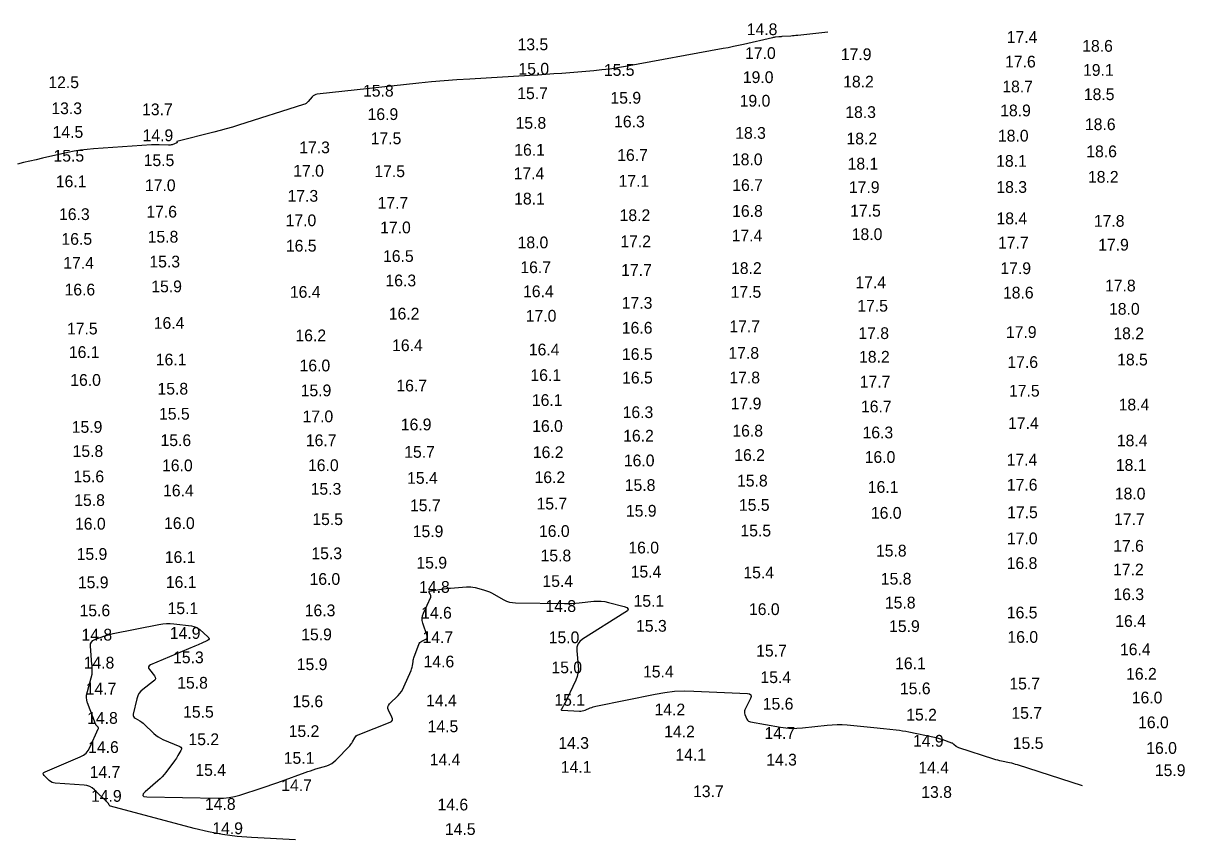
# Model space of a CAD drawing. Extents: x 988130 to 1132882, y 654656 to 841453.
# Drawn here: x 1032633.6 to 1033127.2, y 815822 to 816169.1 of the extents above; entities that cross this region are included whole.
import ezdxf

# ---------------------------------------------------------------- set-up
doc = ezdxf.new("R2010")
doc.units = 0
doc.layers.add('V-TOPO-MAJR', color=7, linetype='Continuous')
doc.layers.add('V-TOPO-SOUN', color=7, linetype='Continuous')

msp = doc.modelspace()

# ---------------------------------------------------------------- linework, layer by layer
at = {"layer": 'V-TOPO-MAJR'}
for points in [[(1032975.52, 816165.29), (1032962.7, 816163.94), (1032961.97, 816163.87), (1032961.23, 816163.8), (1032960.49, 816163.74), (1032959.75, 816163.68), (1032955.97, 816163.4), (1032955.64, 816163.38), (1032955.31, 816163.35), (1032954.98, 816163.32), (1032954.65, 816163.3), (1032953.33, 816163.18), (1032953, 816163.14), (1032952.67, 816163.1), (1032952.34, 816163.04), (1032952.02, 816162.97), (1032939.7, 816160.1), (1032937.54, 816159.61), (1032935.37, 816159.15), (1032933.2, 816158.71), (1032931.02, 816158.3), (1032889.54, 816150.69), (1032886.19, 816150.12), (1032882.83, 816149.63), (1032879.45, 816149.23), (1032876.07, 816148.91), (1032862.51, 816147.8), (1032859.12, 816147.54), (1032855.73, 816147.29), (1032852.33, 816147.06), (1032848.94, 816146.86), (1032823.33, 816145.38), (1032817.93, 816145.04), (1032812.54, 816144.63), (1032807.15, 816144.15), (1032801.77, 816143.6), (1032758.55, 816138.92), (1032757.94, 816138.79), (1032757.39, 816138.57), (1032756.88, 816138.24), (1032756.44, 816137.8), (1032754.76, 816135.86), (1032754.32, 816135.41), (1032753.83, 816135.03), (1032753.29, 816134.73), (1032752.7, 816134.5), (1032725.11, 816125.79), (1032722.51, 816124.99), (1032719.9, 816124.23), (1032717.27, 816123.5), (1032714.64, 816122.8), (1032698.94, 816118.79), (1032698.89, 816118.77), (1032698.86, 816118.73), (1032698.85, 816118.69), (1032698.87, 816118.63), (1032699.01, 816118.38), (1032699.03, 816118.32), (1032699.03, 816118.27), (1032699, 816118.23), (1032698.94, 816118.2), (1032696.85, 816117.47), (1032696.48, 816117.35), (1032696.1, 816117.28), (1032695.71, 816117.24), (1032695.32, 816117.24), (1032691.32, 816117.44), (1032690.52, 816117.47), (1032689.72, 816117.47), (1032688.92, 816117.45), (1032688.12, 816117.41), (1032663.47, 816115.7), (1032660.73, 816115.46), (1032658.01, 816115.12), (1032655.3, 816114.66), (1032652.61, 816114.11), (1032641.87, 816111.68), (1032639.18, 816111.07), (1032636.5, 816110.46), (1032633.81, 816109.86), (1032631.13, 816109.26)], [(1032749.29, 815821.97), (1032730.63, 815822.93), (1032724.47, 815823.41), (1032718.36, 815824.2), (1032712.3, 815825.32), (1032706.29, 815826.76), (1032670.78, 815836.23), (1032670.6, 815836.3), (1032670.45, 815836.39), (1032670.31, 815836.52), (1032670.2, 815836.67), (1032669.81, 815837.35), (1032669.7, 815837.52), (1032669.59, 815837.68), (1032669.46, 815837.83), (1032669.33, 815837.97), (1032663.96, 815843.18), (1032662.97, 815843.99), (1032661.89, 815844.59), (1032660.72, 815844.99), (1032659.46, 815845.18), (1032647.25, 815846.01), (1032646.53, 815846.12), (1032645.86, 815846.35), (1032645.25, 815846.7), (1032644.69, 815847.17), (1032642.57, 815849.29), (1032642.19, 815849.79), (1032642.12, 815850.22), (1032642.35, 815850.6), (1032642.89, 815850.92), (1032657.89, 815857.22), (1032659.2, 815857.91), (1032660.32, 815858.8), (1032661.24, 815859.89), (1032661.96, 815861.19), (1032665.53, 815869.13), (1032665.59, 815869.33), (1032665.59, 815869.52), (1032665.53, 815869.7), (1032665.41, 815869.86), (1032664.8, 815870.51), (1032664.66, 815870.68), (1032664.53, 815870.86), (1032664.43, 815871.05), (1032664.34, 815871.25), (1032660.95, 815880.25), (1032660.86, 815880.51), (1032660.78, 815880.78), (1032660.72, 815881.04), (1032660.67, 815881.31), (1032660.51, 815882.4), (1032660.48, 815882.68), (1032660.48, 815882.95), (1032660.51, 815883.22), (1032660.56, 815883.48), (1032662.89, 815892.41), (1032662.93, 815892.58), (1032662.95, 815892.75), (1032662.96, 815892.93), (1032662.95, 815893.1), (1032662.91, 815893.8), (1032662.89, 815893.98), (1032662.89, 815894.15), (1032662.88, 815894.33), (1032662.88, 815894.5), (1032662.87, 815895.58), (1032662.87, 815895.82), (1032662.86, 815896.05), (1032662.85, 815896.29), (1032662.83, 815896.53), (1032662.23, 815904.3), (1032662.28, 815905.25), (1032662.59, 815906.03), (1032663.17, 815906.64), (1032664.01, 815907.09), (1032667.91, 815908.52), (1032668.88, 815908.86), (1032669.87, 815909.16), (1032670.88, 815909.42), (1032671.89, 815909.65), (1032691.31, 815913.53), (1032692.88, 815913.78), (1032694.45, 815913.9), (1032696.03, 815913.9), (1032697.61, 815913.78), (1032705.11, 815912.88), (1032706.08, 815912.69), (1032706.99, 815912.37), (1032707.84, 815911.91), (1032708.63, 815911.31), (1032712.08, 815908.28), (1032712.48, 815907.82), (1032712.57, 815907.4), (1032712.37, 815907.02), (1032711.86, 815906.69), (1032709.24, 815905.42), (1032708.59, 815905.11), (1032707.93, 815904.81), (1032707.26, 815904.51), (1032706.59, 815904.23), (1032687.75, 815896.32), (1032687.13, 815895.95), (1032686.84, 815895.5), (1032686.87, 815894.96), (1032687.24, 815894.34), (1032689.35, 815891.69), (1032689.73, 815891.04), (1032689.81, 815890.44), (1032689.58, 815889.87), (1032689.05, 815889.34), (1032684.44, 815885.88), (1032683.54, 815885.08), (1032682.81, 815884.15), (1032682.26, 815883.12), (1032681.9, 815881.96), (1032680.38, 815875.37), (1032680.33, 815874.85), (1032680.44, 815874.39), (1032680.7, 815874.01), (1032681.12, 815873.69), (1032683.12, 815872.57), (1032683.61, 815872.27), (1032684.07, 815871.95), (1032684.52, 815871.59), (1032684.94, 815871.21), (1032689.14, 815867.15), (1032690.01, 815866.39), (1032690.93, 815865.71), (1032691.92, 815865.13), (1032692.96, 815864.63), (1032700.11, 815861.59), (1032700.59, 815861.3), (1032700.84, 815860.94), (1032700.86, 815860.49), (1032700.65, 815859.98), (1032699.36, 815857.75), (1032699.03, 815857.19), (1032698.69, 815856.65), (1032698.33, 815856.12), (1032697.95, 815855.6), (1032694.26, 815850.64), (1032693.49, 815849.67), (1032692.67, 815848.74), (1032691.8, 815847.87), (1032690.88, 815847.04), (1032685.43, 815842.41), (1032684.56, 815841.49), (1032684.39, 815840.83), (1032684.94, 815840.41), (1032686.19, 815840.25), (1032716.39, 815839.6), (1032718.76, 815839.64), (1032721.1, 815839.89), (1032723.41, 815840.34), (1032725.7, 815840.98), (1032735.15, 815844.09), (1032737.23, 815844.78), (1032739.29, 815845.48), (1032741.35, 815846.2), (1032743.41, 815846.93), (1032753.49, 815850.56), (1032754.62, 815850.96), (1032755.75, 815851.34), (1032756.88, 815851.71), (1032758.02, 815852.07), (1032762.58, 815853.46), (1032763.68, 815853.88), (1032764.7, 815854.42), (1032765.65, 815855.08), (1032766.52, 815855.88), (1032772.37, 815861.92), (1032772.7, 815862.29), (1032773.01, 815862.69), (1032773.29, 815863.11), (1032773.54, 815863.55), (1032774.49, 815865.35), (1032774.75, 815865.77), (1032775.08, 815866.12), (1032775.46, 815866.4), (1032775.91, 815866.62), (1032789.49, 815871.93), (1032790.12, 815872.29), (1032790.47, 815872.76), (1032790.53, 815873.34), (1032790.31, 815874.03), (1032788.84, 815877.03), (1032788.59, 815877.76), (1032788.58, 815878.44), (1032788.82, 815879.09), (1032789.29, 815879.7), (1032792.9, 815883.28), (1032793.66, 815884.11), (1032794.33, 815884.99), (1032794.91, 815885.93), (1032795.4, 815886.94), (1032798.44, 815894), (1032798.62, 815894.45), (1032798.77, 815894.92), (1032798.89, 815895.39), (1032798.98, 815895.87), (1032799.27, 815897.82), (1032799.35, 815898.3), (1032799.46, 815898.78), (1032799.6, 815899.25), (1032799.76, 815899.72), (1032801.73, 815904.96), (1032801.93, 815905.39), (1032802.21, 815905.77), (1032802.55, 815906.09), (1032802.95, 815906.35), (1032804.7, 815907.27), (1032805.06, 815907.53), (1032805.28, 815907.85), (1032805.34, 815908.23), (1032805.26, 815908.67), (1032803.45, 815914.09), (1032803.2, 815915.15), (1032803.15, 815916.19), (1032803.31, 815917.22), (1032803.67, 815918.25), (1032806.79, 815925.1), (1032806.88, 815925.36), (1032806.89, 815925.61), (1032806.84, 815925.86), (1032806.71, 815926.1), (1032806.07, 815927.04), (1032805.97, 815927.26), (1032805.97, 815927.42), (1032806.09, 815927.54), (1032806.31, 815927.61), (1032811.41, 815928.5), (1032812.36, 815928.65), (1032813.31, 815928.78), (1032814.26, 815928.88), (1032815.21, 815928.97), (1032821.99, 815929.48), (1032822.91, 815929.52), (1032823.82, 815929.47), (1032824.72, 815929.36), (1032825.62, 815929.16), (1032829.19, 815928.25), (1032830.08, 815927.99), (1032830.94, 815927.68), (1032831.78, 815927.31), (1032832.59, 815926.89), (1032837.86, 815923.98), (1032839.02, 815923.43), (1032840.23, 815923.02), (1032841.48, 815922.78), (1032842.77, 815922.68), (1032863.62, 815922.42), (1032865.19, 815922.42), (1032866.76, 815922.47), (1032868.32, 815922.57), (1032869.88, 815922.71), (1032876.13, 815923.38), (1032877.69, 815923.48), (1032879.23, 815923.43), (1032880.77, 815923.24), (1032882.29, 815922.91), (1032888.92, 815921.15), (1032890.16, 815920.67), (1032890.63, 815920.07), (1032890.36, 815919.36), (1032889.32, 815918.53), (1032871.3, 815907.23), (1032870.13, 815906.29), (1032869.33, 815905.16), (1032868.91, 815903.84), (1032868.87, 815902.34), (1032869.46, 815895.95), (1032869.5, 815894.37), (1032869.33, 815892.83), (1032868.96, 815891.33), (1032868.38, 815889.86), (1032863.44, 815879.4), (1032863.32, 815879.16), (1032863.19, 815878.92), (1032863.05, 815878.68), (1032862.91, 815878.45), (1032862.31, 815877.53), (1032862.21, 815877.32), (1032862.22, 815877.18), (1032862.34, 815877.08), (1032862.56, 815877.04), (1032869.98, 815876.71), (1032870.59, 815876.71), (1032871.18, 815876.78), (1032871.76, 815876.91), (1032872.33, 815877.11), (1032874.59, 815878.03), (1032875.16, 815878.24), (1032875.74, 815878.43), (1032876.32, 815878.6), (1032876.91, 815878.73), (1032902.13, 815883.92), (1032906.22, 815884.63), (1032910.32, 815885.08), (1032914.45, 815885.27), (1032918.6, 815885.21), (1032941.41, 815884.11), (1032942.29, 815883.95), (1032942.79, 815883.55), (1032942.9, 815882.93), (1032942.62, 815882.07), (1032940.3, 815877.24), (1032940.12, 815876.74), (1032940.06, 815876.25), (1032940.11, 815875.75), (1032940.27, 815875.25), (1032941.15, 815873.24), (1032941.41, 815872.79), (1032941.75, 815872.44), (1032942.17, 815872.19), (1032942.67, 815872.05), (1032955.42, 815869.81), (1032957.72, 815869.49), (1032960.04, 815869.34), (1032962.35, 815869.35), (1032964.68, 815869.53), (1032975.22, 815870.71), (1032977.34, 815870.89), (1032979.45, 815870.96), (1032981.57, 815870.92), (1032983.69, 815870.77), (1032993.69, 815869.8), (1032995.05, 815869.67), (1032996.41, 815869.53), (1032997.77, 815869.39), (1032999.13, 815869.25), (1033004.56, 815868.68), (1033005.92, 815868.52), (1033007.27, 815868.33), (1033008.61, 815868.1), (1033009.95, 815867.84), (1033020.8, 815865.58), (1033021.6, 815865.4), (1033022.39, 815865.19), (1033023.18, 815864.95), (1033023.95, 815864.69), (1033028.01, 815863.23), (1033028.29, 815863.12), (1033028.56, 815862.97), (1033028.81, 815862.81), (1033029.05, 815862.61), (1033029.97, 815861.79), (1033030.21, 815861.6), (1033030.46, 815861.43), (1033030.73, 815861.3), (1033031.02, 815861.19), (1033045.88, 815856.37), (1033046.71, 815856.12), (1033047.54, 815855.89), (1033048.38, 815855.68), (1033049.23, 815855.49), (1033052.64, 815854.8), (1033053.49, 815854.61), (1033054.33, 815854.41), (1033055.17, 815854.18), (1033056, 815853.92), (1033083.6, 815845.07)]]:
    msp.add_lwpolyline(points, dxfattribs=at)

# ---------------------------------------------------------------- texts
at = {"layer": 'V-TOPO-SOUN'}
for s, p in [('14.8 ', (1032941.06, 816164.04)), ('17.4 ', (1033051.53, 816160.77)), ('13.5 ', (1032843.67, 816157.63)), ('18.6 ', (1033083.6, 816156.98)), ('17.0 ', (1032940.36, 816153.9)), ('17.9 ', (1032981.04, 816153.42)), ('17.6 ', (1033050.83, 816150.29)), ('15.0 ', (1032844.06, 816147.25)), ('15.5 ', (1032880.35, 816146.74)), ('19.1 ', (1033083.94, 816146.75)), ('12.5 ', (1032644.31, 816141.52)), ('19.0 ', (1032939.4, 816143.68)), ('18.2 ', (1032982.02, 816141.79)), ('18.7 ', (1033049.65, 816139.71)), ('15.8 ', (1032778.02, 816137.9)), ('15.7 ', (1032843.55, 816136.83)), ('15.9 ', (1032883.15, 816134.91)), ('18.5 ', (1033084.29, 816136.41)), ('13.3 ', (1032645.59, 816130.45)), ('13.7 ', (1032684.13, 816129.99)), ('19.0 ', (1032938.05, 816133.65)), ('16.9 ', (1032779.95, 816127.96)), ('16.3 ', (1032884.7, 816124.82)), ('18.3 ', (1032982.93, 816128.82)), ('18.9 ', (1033048.75, 816129.52)), ('14.5 ', (1032646.12, 816120.38)), ('15.8 ', (1032842.83, 816124.24)), ('18.3 ', (1032936.16, 816119.97)), ('18.6 ', (1033084.76, 816123.65)), ('14.9 ', (1032684.36, 816118.97)), ('17.5 ', (1032781.27, 816117.67)), ('18.2 ', (1032983.44, 816117.58)), ('18.0 ', (1033047.79, 816118.81)), ('15.5 ', (1032646.49, 816110.27)), ('17.3 ', (1032750.92, 816113.83)), ('16.1 ', (1032842.28, 816112.79)), ('16.7 ', (1032886.02, 816110.57)), ('18.6 ', (1033085.33, 816112.13)), ('15.5 ', (1032684.82, 816108.37)), ('18.0 ', (1032934.75, 816108.73)), ('18.1 ', (1032983.92, 816106.91)), ('18.1 ', (1033047.03, 816108.07)), ('17.0 ', (1032748.37, 816103.88)), ('17.5 ', (1032782.83, 816103.69)), ('17.4 ', (1032842.01, 816102.78)), ('18.2 ', (1033086.04, 816101.3)), ('16.1 ', (1032647.48, 816099.38)), ('17.0 ', (1032685.35, 816097.73)), ('17.1 ', (1032886.59, 816099.57)), ('16.7 ', (1032934.89, 816097.8)), ('17.9 ', (1032984.47, 816096.92)), ('18.3 ', (1033047.12, 816096.99)), ('17.3 ', (1032745.94, 816093.22)), ('18.1 ', (1032842.23, 816092.04)), ('16.3 ', (1032648.85, 816085.44)), ('17.6 ', (1032685.94, 816086.49)), ('17.7 ', (1032784.21, 816090.25)), ('16.8 ', (1032934.86, 816086.8)), ('17.5 ', (1032985, 816086.91)), ('17.0 ', (1032745.12, 816082.82)), ('18.2 ', (1032887.04, 816084.99)), ('18.4 ', (1033047.18, 816083.66)), ('17.8 ', (1033088.55, 816082.56)), ('15.8 ', (1032686.51, 816075.85)), ('17.0 ', (1032785.29, 816079.79)), ('17.4 ', (1032934.67, 816076.36)), ('18.0 ', (1032985.66, 816076.93)), ('16.5 ', (1032649.88, 816074.91)), ('16.5 ', (1032745.24, 816072.03)), ('18.0 ', (1032843.7, 816073.42)), ('17.2 ', (1032887.35, 816073.9)), ('17.7 ', (1033047.82, 816073.34)), ('17.9 ', (1033090.38, 816072.45)), ('16.5 ', (1032786.52, 816067.62)), ('17.4 ', (1032650.65, 816064.74)), ('15.3 ', (1032687.24, 816065.28)), ('16.7 ', (1032844.87, 816062.87)), ('17.7 ', (1032887.7, 816061.68)), ('18.2 ', (1032934.38, 816062.51)), ('17.9 ', (1033048.84, 816062.46)), ('16.3 ', (1032787.55, 816057.25)), ('17.4 ', (1032987.24, 816056.47)), ('16.6 ', (1032651.19, 816053.38)), ('15.9 ', (1032688.05, 816054.73)), ('16.4 ', (1032746.93, 816052.39)), ('16.4 ', (1032846.01, 816052.64)), ('17.5 ', (1032934.2, 816052.39)), ('18.6 ', (1033049.93, 816052.08)), ('17.8 ', (1033093.29, 816055.08)), ('17.3 ', (1032887.94, 816047.72)), ('17.5 ', (1032988.03, 816046.5)), ('16.2 ', (1032788.97, 816043.15)), ('17.0 ', (1032847.17, 816042.23)), ('18.0 ', (1033094.99, 816045.18)), ('17.5 ', (1032652.22, 816036.8)), ('16.4 ', (1032689.1, 816039.19)), ('16.6 ', (1032887.98, 816037.14)), ('17.7 ', (1032933.68, 816037.74)), ('16.2 ', (1032749.29, 816033.9)), ('17.8 ', (1032988.49, 816034.85)), ('17.9 ', (1033051.19, 816035.3)), ('18.2 ', (1033096.83, 816034.77)), ('16.1 ', (1032653.03, 816026.8)), ('16.4 ', (1032790.36, 816029.7)), ('16.4 ', (1032848.47, 816027.89)), ('17.8 ', (1032933.28, 816026.45)), ('16.1 ', (1032689.96, 816023.64)), ('16.5 ', (1032888.03, 816025.96)), ('18.2 ', (1032988.78, 816024.81)), ('17.6 ', (1033051.81, 816022.55)), ('18.5 ', (1033098.44, 816023.62)), ('16.0 ', (1032751.05, 816021.1)), ('16.1 ', (1032849.16, 816017.01)), ('16.0 ', (1032653.61, 816014.95)), ('16.7 ', (1032792.19, 816012.58)), ('16.5 ', (1032888.1, 816015.93)), ('17.8 ', (1032933.68, 816015.99)), ('17.7 ', (1032989.07, 816014.23)), ('15.8 ', (1032690.68, 816011.23)), ('15.9 ', (1032751.53, 816010.51)), ('16.1 ', (1032849.76, 816006.4)), ('17.5 ', (1033052.5, 816010.37)), ('17.9 ', (1032934.27, 816004.94)), ('16.7 ', (1032989.59, 816003.69)), ('18.4 ', (1033099.08, 816004.48)), ('15.5 ', (1032691.34, 816000.58)), ('17.0 ', (1032752.32, 815999.46)), ('16.3 ', (1032888.32, 816001.25)), ('17.4 ', (1033052.1, 815996.61)), ('15.9 ', (1032654.24, 815994.98)), ('16.9 ', (1032794.08, 815996.03)), ('16.0 ', (1032849.89, 815995.38)), ('16.8 ', (1032934.95, 815993.38)), ('16.3 ', (1032990.26, 815992.62)), ('15.6 ', (1032691.97, 815989.34)), ('16.7 ', (1032753.72, 815989.3)), ('16.2 ', (1032888.55, 815991.25)), ('18.4 ', (1033098.32, 815989.22)), ('15.8 ', (1032654.6, 815984.73)), ('15.7 ', (1032795.52, 815984.36)), ('16.2 ', (1032850.17, 815984.24)), ('16.2 ', (1032935.76, 815983.05)), ('16.0 ', (1032991.17, 815982.19)), ('16.0 ', (1032692.61, 815978.64)), ('16.0 ', (1032754.64, 815978.72)), ('16.0 ', (1032888.85, 815980.73)), ('17.4 ', (1033051.48, 815981.07)), ('18.1 ', (1033097.89, 815978.81)), ('15.6 ', (1032654.97, 815973.94)), ('15.4 ', (1032796.74, 815973.31)), ('16.2 ', (1032850.89, 815973.6)), ('15.8 ', (1032936.93, 815972.14)), ('16.4 ', (1032693.05, 815967.97)), ('15.3 ', (1032755.76, 815968.66)), ('15.8 ', (1032889.23, 815970.27)), ('16.1 ', (1032992.49, 815969.46)), ('17.6 ', (1033051.58, 815970.41)), ('15.8 ', (1032655.32, 815963.88)), ('15.7 ', (1032851.74, 815962.39)), ('18.0 ', (1033097.46, 815966.64)), ('15.7 ', (1032797.97, 815961.64)), ('15.9 ', (1032889.72, 815959.33)), ('15.5 ', (1032937.74, 815961.82)), ('16.0 ', (1032993.81, 815958.45)), ('17.5 ', (1033051.7, 815958.68)), ('16.0 ', (1032655.63, 815953.84)), ('16.0 ', (1032693.47, 815954.08)), ('15.5 ', (1032756.47, 815955.77)), ('17.7 ', (1033097.14, 815955.76)), ('15.9 ', (1032799.13, 815950.62)), ('16.0 ', (1032852.77, 815950.71)), ('15.5 ', (1032938.38, 815950.93)), ('17.0 ', (1033051.61, 815947.59)), ('16.0 ', (1032890.75, 815943.69)), ('15.8 ', (1032995.96, 815942.38)), ('17.6 ', (1033096.77, 815944.43)), ('15.9 ', (1032656.33, 815940.97)), ('16.1 ', (1032693.79, 815939.66)), ('15.3 ', (1032756.08, 815941.26)), ('15.8 ', (1032853.45, 815940.32)), ('15.9 ', (1032800.69, 815937.25)), ('15.4 ', (1032891.74, 815933.47)), ('15.4 ', (1032939.63, 815933.1)), ('16.8 ', (1033051.51, 815937.08)), ('17.2 ', (1033096.71, 815934.36)), ('15.9 ', (1032656.85, 815928.9)), ('16.1 ', (1032694.23, 815929.04)), ('16.0 ', (1032755.29, 815930.34)), ('15.4 ', (1032854.25, 815929.46)), ('15.8 ', (1032998.02, 815930.44)), ('14.8 ', (1032801.84, 815926.95)), ('16.3 ', (1033096.85, 815923.86)), ('15.1 ', (1032694.96, 815917.9)), ('14.8 ', (1032855.51, 815918.84)), ('15.1 ', (1032892.96, 815921.03)), ('15.8 ', (1032999.77, 815920.29)), ('15.6 ', (1032657.56, 815916.98)), ('16.3 ', (1032753.24, 815917)), ('14.6 ', (1032802.71, 815915.97)), ('16.0 ', (1032942, 815917.51)), ('16.5 ', (1033051.57, 815916.08)), ('15.3 ', (1032894.03, 815910.42)), ('15.9 ', (1033001.55, 815910.29)), ('16.4 ', (1033097.64, 815912.48)), ('14.8 ', (1032658.39, 815906.66)), ('14.9 ', (1032695.92, 815907.38)), ('15.9 ', (1032751.75, 815906.77)), ('14.7 ', (1032803.29, 815905.59)), ('15.0 ', (1032856.91, 815905.53)), ('16.0 ', (1033051.84, 815905.71)), ('15.7 ', (1032945.05, 815899.85)), ('16.4 ', (1033099.64, 815900.44)), ('14.8 ', (1032659.32, 815894.76)), ('15.3 ', (1032697.3, 815897.02)), ('15.9 ', (1032749.87, 815894.11)), ('14.6 ', (1032803.74, 815895.25)), ('16.1 ', (1033004.1, 815894.49)), ('15.0 ', (1032858.08, 815892.76)), ('15.4 ', (1032896.98, 815890.98)), ('15.4 ', (1032946.89, 815888.59)), ('16.2 ', (1033102.25, 815890.03)), ('14.7 ', (1032660.18, 815883.7)), ('15.8 ', (1032699.06, 815886.22)), ('15.6 ', (1033006.15, 815883.83)), ('15.7 ', (1033052.64, 815885.86)), ('15.6 ', (1032748.06, 815878.34)), ('14.4 ', (1032804.81, 815878.71)), ('15.1 ', (1032859.32, 815878.94)), ('16.0 ', (1033104.66, 815879.94)), ('15.5 ', (1032701.57, 815873.87)), ('14.2 ', (1032901.88, 815874.85)), ('15.6 ', (1032947.87, 815877.3)), ('15.7 ', (1033053.52, 815873.41)), ('14.8 ', (1032660.8, 815871.26)), ('15.2 ', (1033008.83, 815872.65)), ('16.0 ', (1033107.34, 815869.4)), ('15.2 ', (1032746.42, 815865.67)), ('14.5 ', (1032805.46, 815867.7)), ('14.2 ', (1032905.98, 815865.49)), ('14.7 ', (1032948.6, 815864.86)), ('14.6 ', (1032661.21, 815858.87)), ('15.2 ', (1032703.84, 815862.2)), ('14.3 ', (1032861, 815860.63)), ('14.9 ', (1033011.69, 815861.54)), ('15.5 ', (1033054.11, 815860.57)), ('16.0 ', (1033110.81, 815858.5)), ('15.1 ', (1032744.33, 815854.26)), ('14.4 ', (1032806.35, 815853.58)), ('14.1 ', (1032910.74, 815855.67)), ('14.3 ', (1032949.33, 815853.52)), ('15.4 ', (1032706.77, 815849.14)), ('14.1 ', (1032862.05, 815850.44)), ('14.4 ', (1033013.96, 815850.16)), ('15.9 ', (1033114.47, 815849.05)), ('14.7 ', (1032661.86, 815848.28)), ('14.7 ', (1032743.28, 815842.69)), ('13.7 ', (1032918.25, 815840.09)), ('13.8 ', (1033015.22, 815839.77)), ('14.9 ', (1032662.44, 815838.12)), ('14.8 ', (1032710.85, 815834.67)), ('14.6 ', (1032809.66, 815834.45)), ('14.9 ', (1032713.98, 815824.37)), ('14.5 ', (1032812.81, 815824.02))]:
    msp.add_text(s, height=5, rotation=360, dxfattribs=at).set_placement(p)

doc.saveas('drawing.dxf')
